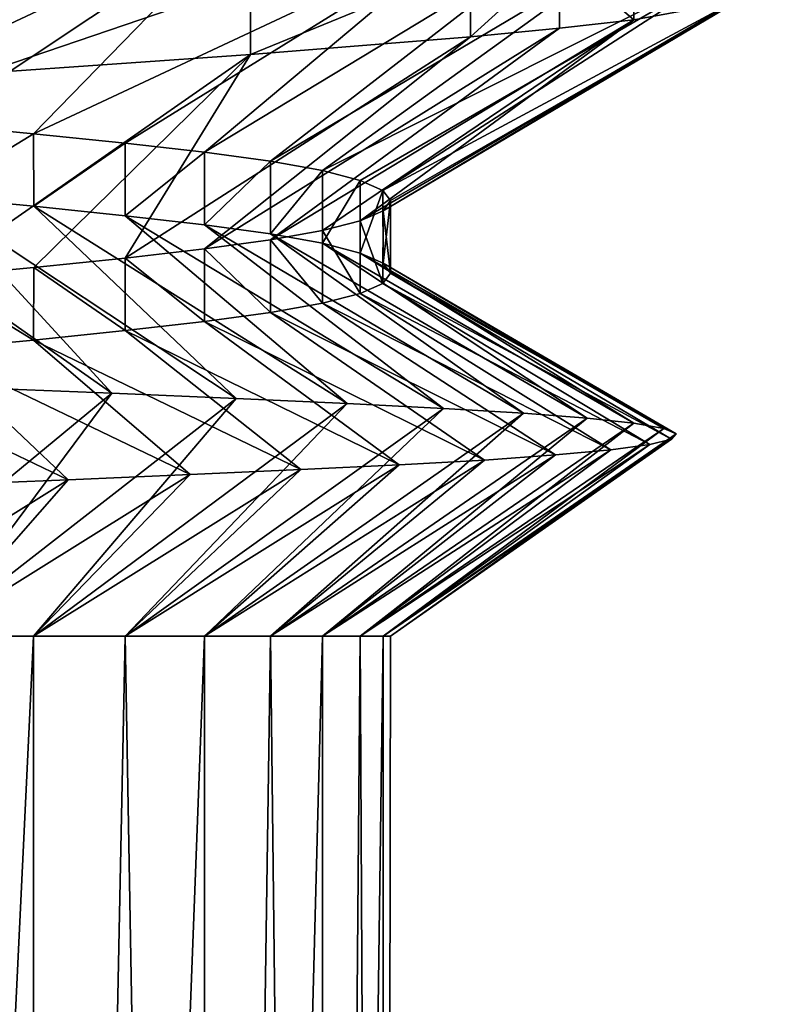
# Model space of a CAD drawing. Header units: inches. Extents: x -4.64 to 4.64, y -1.42 to 0.49.
# Tile 583 of 608: x 4.3048 to 4.345, y 0.2222 to 0.2752. Entities that reach past the tile are written whole.
import ezdxf

# ---------------------------------------------------------------- set-up
doc = ezdxf.new("R2010")
doc.units = ezdxf.units.IN
doc.header["$LTSCALE"] = 65.185185
doc.header["$MEASUREMENT"] = 0
for name, color, linetype in [('101', 7, 'CONTINUOUS'), ('102', 7, 'CONTINUOUS'), ('112', 7, 'CONTINUOUS'), ('114', 7, 'CONTINUOUS'), ('268', 7, 'CONTINUOUS'), ('269', 7, 'CONTINUOUS'), ('355', 7, 'CONTINUOUS'), ('356', 7, 'CONTINUOUS'), ('366', 7, 'CONTINUOUS'), ('368', 7, 'CONTINUOUS'), ('505', 7, 'CONTINUOUS'), ('506', 7, 'CONTINUOUS')]:
    doc.layers.add(name, color=color, linetype=linetype)

msp = doc.modelspace()

# ---------------------------------------------------------------- linework, layer by layer
at = {"layer": '101', "color": 7, "linetype": 'CONTINUOUS', "true_color": 0x969696}
for points in [[(4.302396, 0.255361, 8.547217), (4.309711, 0.255075, 8.553211), (4.293908, 0.242, 8.564563), (4.302396, 0.255361, 8.547217)], [(4.293908, 0.242, 8.564563), (4.309711, 0.255075, 8.553211), (4.299987, 0.242, 8.569486), (4.293908, 0.242, 8.564563)], [(4.309711, 0.255075, 8.553211), (4.316398, 0.254793, 8.559921), (4.299987, 0.242, 8.569486), (4.309711, 0.255075, 8.553211)], [(4.299987, 0.242, 8.569486), (4.316398, 0.254793, 8.559921), (4.305514, 0.242, 8.575013), (4.299987, 0.242, 8.569486)], [(4.316398, 0.254793, 8.559921), (4.322364, 0.254517, 8.567257), (4.305514, 0.242, 8.575013), (4.316398, 0.254793, 8.559921)], [(4.305514, 0.242, 8.575013), (4.322364, 0.254517, 8.567257), (4.310436, 0.242, 8.581092), (4.305514, 0.242, 8.575013)], [(4.322364, 0.254517, 8.567257), (4.327539, 0.254254, 8.57511), (4.310436, 0.242, 8.581092), (4.322364, 0.254517, 8.567257)], [(4.310436, 0.242, 8.581092), (4.327539, 0.254254, 8.57511), (4.314693, 0.242, 8.587647), (4.310436, 0.242, 8.581092)], [(4.327539, 0.254254, 8.57511), (4.331851, 0.253998, 8.583351), (4.314693, 0.242, 8.587647), (4.327539, 0.254254, 8.57511)], [(4.314693, 0.242, 8.587647), (4.331851, 0.253998, 8.583351), (4.318245, 0.242, 8.594617), (4.314693, 0.242, 8.587647)], [(4.331851, 0.253998, 8.583351), (4.335271, 0.253737, 8.591913), (4.318245, 0.242, 8.594617), (4.331851, 0.253998, 8.583351)], [(4.318245, 0.242, 8.594617), (4.335271, 0.253737, 8.591913), (4.321046, 0.242, 8.601915), (4.318245, 0.242, 8.594617)], [(4.335271, 0.253737, 8.591913), (4.337782, 0.253466, 8.600724), (4.321046, 0.242, 8.601915), (4.335271, 0.253737, 8.591913)], [(4.321046, 0.242, 8.601915), (4.337782, 0.253466, 8.600724), (4.32307, 0.242, 8.609469), (4.321046, 0.242, 8.601915)], [(4.337782, 0.253466, 8.600724), (4.33938, 0.253184, 8.609728), (4.32307, 0.242, 8.609469), (4.337782, 0.253466, 8.600724)], [(4.32307, 0.242, 8.609469), (4.33938, 0.253184, 8.609728), (4.324293, 0.242, 8.617191), (4.32307, 0.242, 8.609469)], [(4.33938, 0.253184, 8.609728), (4.340057, 0.252899, 8.618847), (4.324293, 0.242, 8.617191), (4.33938, 0.253184, 8.609728)], [(4.324293, 0.242, 8.617191), (4.340057, 0.252899, 8.618847), (4.324703, 0.242, 8.625), (4.324293, 0.242, 8.617191)], [(4.340057, 0.252899, 8.618847), (4.339806, 0.25261, 8.627981), (4.324703, 0.242, 8.625), (4.340057, 0.252899, 8.618847)], [(4.33863, 0.25232, 8.637019), (4.336546, 0.252035, 8.645899), (4.32307, 0.242, 8.640531), (4.33863, 0.25232, 8.637019)], [(4.324293, 0.242, 8.632809), (4.33863, 0.25232, 8.637019), (4.32307, 0.242, 8.640531), (4.324293, 0.242, 8.632809)], [(4.339806, 0.25261, 8.627981), (4.33863, 0.25232, 8.637019), (4.324293, 0.242, 8.632809), (4.339806, 0.25261, 8.627981)], [(4.324703, 0.242, 8.625), (4.339806, 0.25261, 8.627981), (4.324293, 0.242, 8.632809), (4.324703, 0.242, 8.625)], [(4.333564, 0.251753, 8.654539), (4.329744, 0.251483, 8.662792), (4.318245, 0.242, 8.655383), (4.333564, 0.251753, 8.654539)], [(4.321046, 0.242, 8.648085), (4.333564, 0.251753, 8.654539), (4.318245, 0.242, 8.655383), (4.321046, 0.242, 8.648085)], [(4.336546, 0.252035, 8.645899), (4.333564, 0.251753, 8.654539), (4.321046, 0.242, 8.648085), (4.336546, 0.252035, 8.645899)], [(4.32307, 0.242, 8.640531), (4.336546, 0.252035, 8.645899), (4.321046, 0.242, 8.648085), (4.32307, 0.242, 8.640531)], [(4.325159, 0.251224, 8.670535), (4.319875, 0.250965, 8.677676), (4.310436, 0.242, 8.668908), (4.325159, 0.251224, 8.670535)], [(4.314693, 0.242, 8.662353), (4.325159, 0.251224, 8.670535), (4.310436, 0.242, 8.668908), (4.314693, 0.242, 8.662353)], [(4.329744, 0.251483, 8.662792), (4.325159, 0.251224, 8.670535), (4.314693, 0.242, 8.662353), (4.329744, 0.251483, 8.662792)], [(4.318245, 0.242, 8.655383), (4.329744, 0.251483, 8.662792), (4.314693, 0.242, 8.662353), (4.318245, 0.242, 8.655383)], [(4.313932, 0.250695, 8.684183), (4.307367, 0.250414, 8.690032), (4.299987, 0.242, 8.680514), (4.313932, 0.250695, 8.684183)], [(4.305514, 0.242, 8.674987), (4.313932, 0.250695, 8.684183), (4.299987, 0.242, 8.680514), (4.305514, 0.242, 8.674987)], [(4.319875, 0.250965, 8.677676), (4.313932, 0.250695, 8.684183), (4.305514, 0.242, 8.674987), (4.319875, 0.250965, 8.677676)], [(4.310436, 0.242, 8.668908), (4.319875, 0.250965, 8.677676), (4.305514, 0.242, 8.674987), (4.310436, 0.242, 8.668908)], [(4.307367, 0.250414, 8.690032), (4.30022, 0.250127, 8.695194), (4.293908, 0.242, 8.685437), (4.307367, 0.250414, 8.690032)], [(4.299987, 0.242, 8.680514), (4.307367, 0.250414, 8.690032), (4.293908, 0.242, 8.685437), (4.299987, 0.242, 8.680514)]]:
    msp.add_3dface(points, dxfattribs=at)
at = {"layer": '102', "color": 7, "linetype": 'CONTINUOUS', "true_color": 0x969696}
for points in [[(4.328989, 0.278156, 8.67778), (4.32899, 0.274249, 8.677779), (4.333783, 0.278609, 8.669783), (4.328989, 0.278156, 8.67778)], [(4.32899, 0.274249, 8.677779), (4.333783, 0.274703, 8.669782), (4.333783, 0.278609, 8.669783), (4.32899, 0.274249, 8.677779)], [(4.333783, 0.278609, 8.669783), (4.337766, 0.275163, 8.66136), (4.337766, 0.279069, 8.66136), (4.333783, 0.278609, 8.669783)], [(4.333783, 0.274703, 8.669782), (4.337766, 0.275163, 8.66136), (4.333783, 0.278609, 8.669783), (4.333783, 0.274703, 8.669782)], [(4.337766, 0.275163, 8.66136), (4.343174, 0.276142, 8.643537), (4.337766, 0.279069, 8.66136), (4.337766, 0.275163, 8.66136)], [(4.317177, 0.277202, 8.692173), (4.317178, 0.273296, 8.692173), (4.328989, 0.278156, 8.67778), (4.317177, 0.277202, 8.692173)], [(4.317178, 0.273296, 8.692173), (4.32899, 0.274249, 8.677779), (4.328989, 0.278156, 8.67778), (4.317178, 0.273296, 8.692173)], [(4.30278, 0.276193, 8.703989), (4.302781, 0.27229, 8.703988), (4.317177, 0.277202, 8.692173), (4.30278, 0.276193, 8.703989)], [(4.302781, 0.27229, 8.703988), (4.317178, 0.273296, 8.692173), (4.317177, 0.277202, 8.692173), (4.302781, 0.27229, 8.703988)]]:
    msp.add_3dface(points, dxfattribs=at)
at = {"layer": '112', "color": 7, "linetype": 'CONTINUOUS', "true_color": 0x969696}
for points in [[(4.309711, 0.255075, 8.553211), (4.302396, 0.255361, 8.547217), (4.293913, 0.266194, 8.564567), (4.309711, 0.255075, 8.553211)], [(4.299992, 0.265655, 8.569491), (4.309711, 0.255075, 8.553211), (4.293913, 0.266194, 8.564567), (4.299992, 0.265655, 8.569491)], [(4.316398, 0.254793, 8.559921), (4.309711, 0.255075, 8.553211), (4.299992, 0.265655, 8.569491), (4.316398, 0.254793, 8.559921)], [(4.30552, 0.265129, 8.57502), (4.316398, 0.254793, 8.559921), (4.299992, 0.265655, 8.569491), (4.30552, 0.265129, 8.57502)], [(4.322364, 0.254517, 8.567257), (4.316398, 0.254793, 8.559921), (4.30552, 0.265129, 8.57502), (4.322364, 0.254517, 8.567257)], [(4.310442, 0.264622, 8.5811), (4.322364, 0.254517, 8.567257), (4.30552, 0.265129, 8.57502), (4.310442, 0.264622, 8.5811)], [(4.327539, 0.254254, 8.57511), (4.322364, 0.254517, 8.567257), (4.310442, 0.264622, 8.5811), (4.327539, 0.254254, 8.57511)], [(4.314697, 0.264135, 8.587653), (4.327539, 0.254254, 8.57511), (4.310442, 0.264622, 8.5811), (4.314697, 0.264135, 8.587653)], [(4.331851, 0.253998, 8.583351), (4.327539, 0.254254, 8.57511), (4.314697, 0.264135, 8.587653), (4.331851, 0.253998, 8.583351)], [(4.318247, 0.263649, 8.594622), (4.331851, 0.253998, 8.583351), (4.314697, 0.264135, 8.587653), (4.318247, 0.263649, 8.594622)], [(4.335271, 0.253737, 8.591913), (4.331851, 0.253998, 8.583351), (4.318247, 0.263649, 8.594622), (4.335271, 0.253737, 8.591913)], [(4.321048, 0.263141, 8.601919), (4.335271, 0.253737, 8.591913), (4.318247, 0.263649, 8.594622), (4.321048, 0.263141, 8.601919)], [(4.337782, 0.253466, 8.600724), (4.335271, 0.253737, 8.591913), (4.321048, 0.263141, 8.601919), (4.337782, 0.253466, 8.600724)], [(4.323071, 0.262612, 8.609473), (4.337782, 0.253466, 8.600724), (4.321048, 0.263141, 8.601919), (4.323071, 0.262612, 8.609473)], [(4.33938, 0.253184, 8.609728), (4.337782, 0.253466, 8.600724), (4.323071, 0.262612, 8.609473), (4.33938, 0.253184, 8.609728)], [(4.324294, 0.262073, 8.617195), (4.33938, 0.253184, 8.609728), (4.323071, 0.262612, 8.609473), (4.324294, 0.262073, 8.617195)], [(4.340057, 0.252899, 8.618847), (4.33938, 0.253184, 8.609728), (4.324294, 0.262073, 8.617195), (4.340057, 0.252899, 8.618847)], [(4.324703, 0.261531, 8.625006), (4.340057, 0.252899, 8.618847), (4.324294, 0.262073, 8.617195), (4.324703, 0.261531, 8.625006)], [(4.324292, 0.260985, 8.632816), (4.339806, 0.25261, 8.627981), (4.324703, 0.261531, 8.625006), (4.324292, 0.260985, 8.632816)], [(4.339806, 0.25261, 8.627981), (4.340057, 0.252899, 8.618847), (4.324703, 0.261531, 8.625006), (4.339806, 0.25261, 8.627981)], [(4.323069, 0.260447, 8.640538), (4.33863, 0.25232, 8.637019), (4.324292, 0.260985, 8.632816), (4.323069, 0.260447, 8.640538)], [(4.33863, 0.25232, 8.637019), (4.339806, 0.25261, 8.627981), (4.324292, 0.260985, 8.632816), (4.33863, 0.25232, 8.637019)], [(4.321044, 0.259921, 8.64809), (4.336546, 0.252035, 8.645899), (4.323069, 0.260447, 8.640538), (4.321044, 0.259921, 8.64809)], [(4.336546, 0.252035, 8.645899), (4.33863, 0.25232, 8.637019), (4.323069, 0.260447, 8.640538), (4.336546, 0.252035, 8.645899)], [(4.318243, 0.259414, 8.655387), (4.333564, 0.251753, 8.654539), (4.321044, 0.259921, 8.64809), (4.318243, 0.259414, 8.655387)], [(4.333564, 0.251753, 8.654539), (4.336546, 0.252035, 8.645899), (4.321044, 0.259921, 8.64809), (4.333564, 0.251753, 8.654539)], [(4.314693, 0.258927, 8.662354), (4.329744, 0.251483, 8.662792), (4.318243, 0.259414, 8.655387), (4.314693, 0.258927, 8.662354)], [(4.329744, 0.251483, 8.662792), (4.333564, 0.251753, 8.654539), (4.318243, 0.259414, 8.655387), (4.329744, 0.251483, 8.662792)], [(4.310438, 0.258441, 8.668906), (4.325159, 0.251224, 8.670535), (4.314693, 0.258927, 8.662354), (4.310438, 0.258441, 8.668906)], [(4.325159, 0.251224, 8.670535), (4.329744, 0.251483, 8.662792), (4.314693, 0.258927, 8.662354), (4.325159, 0.251224, 8.670535)], [(4.299989, 0.257405, 8.680512), (4.313932, 0.250695, 8.684183), (4.305517, 0.257933, 8.674984), (4.299989, 0.257405, 8.680512)], [(4.305517, 0.257933, 8.674984), (4.319875, 0.250965, 8.677676), (4.310438, 0.258441, 8.668906), (4.305517, 0.257933, 8.674984)], [(4.313932, 0.250695, 8.684183), (4.319875, 0.250965, 8.677676), (4.305517, 0.257933, 8.674984), (4.313932, 0.250695, 8.684183)], [(4.319875, 0.250965, 8.677676), (4.325159, 0.251224, 8.670535), (4.310438, 0.258441, 8.668906), (4.319875, 0.250965, 8.677676)], [(4.29391, 0.256865, 8.685435), (4.307367, 0.250414, 8.690032), (4.299989, 0.257405, 8.680512), (4.29391, 0.256865, 8.685435)], [(4.307367, 0.250414, 8.690032), (4.313932, 0.250695, 8.684183), (4.299989, 0.257405, 8.680512), (4.307367, 0.250414, 8.690032)], [(4.30022, 0.250127, 8.695194), (4.307367, 0.250414, 8.690032), (4.29391, 0.256865, 8.685435), (4.30022, 0.250127, 8.695194)]]:
    msp.add_3dface(points, dxfattribs=at)
at = {"layer": '114', "color": 7, "linetype": 'CONTINUOUS', "true_color": 0x969696}
for points in [[(4.30278, 0.282025, 8.546011), (4.317177, 0.281017, 8.557827), (4.29391, 0.270103, 8.564565), (4.30278, 0.282025, 8.546011)], [(4.29391, 0.270103, 8.564565), (4.317177, 0.281017, 8.557827), (4.299989, 0.269564, 8.569488), (4.29391, 0.270103, 8.564565)], [(4.299989, 0.269564, 8.569488), (4.317177, 0.281017, 8.557827), (4.305517, 0.269036, 8.575016), (4.299989, 0.269564, 8.569488)], [(4.317177, 0.281017, 8.557827), (4.328989, 0.280062, 8.57222), (4.305517, 0.269036, 8.575016), (4.317177, 0.281017, 8.557827)], [(4.305517, 0.269036, 8.575016), (4.328989, 0.280062, 8.57222), (4.310438, 0.268528, 8.581094), (4.305517, 0.269036, 8.575016)], [(4.310438, 0.268528, 8.581094), (4.328989, 0.280062, 8.57222), (4.314693, 0.268042, 8.587646), (4.310438, 0.268528, 8.581094)], [(4.328989, 0.280062, 8.57222), (4.333783, 0.279609, 8.580217), (4.314693, 0.268042, 8.587646), (4.328989, 0.280062, 8.57222)], [(4.314693, 0.268042, 8.587646), (4.333783, 0.279609, 8.580217), (4.318243, 0.267555, 8.594613), (4.314693, 0.268042, 8.587646)], [(4.333783, 0.279609, 8.580217), (4.337766, 0.27915, 8.58864), (4.318243, 0.267555, 8.594613), (4.333783, 0.279609, 8.580217)], [(4.318243, 0.267555, 8.594613), (4.337766, 0.27915, 8.58864), (4.321044, 0.267048, 8.60191), (4.318243, 0.267555, 8.594613)], [(4.337766, 0.27915, 8.58864), (4.343174, 0.278173, 8.606465), (4.321044, 0.267048, 8.60191), (4.337766, 0.27915, 8.58864)], [(4.321044, 0.267048, 8.60191), (4.343174, 0.278173, 8.606465), (4.323069, 0.266521, 8.609462), (4.321044, 0.267048, 8.60191)], [(4.323069, 0.266521, 8.609462), (4.343174, 0.278173, 8.606465), (4.324292, 0.265984, 8.617184), (4.323069, 0.266521, 8.609462)], [(4.343174, 0.278173, 8.606465), (4.345, 0.277156, 8.625001), (4.324292, 0.265984, 8.617184), (4.343174, 0.278173, 8.606465)], [(4.324292, 0.265984, 8.617184), (4.345, 0.277156, 8.625001), (4.324703, 0.265438, 8.624994), (4.324292, 0.265984, 8.617184)], [(4.345, 0.277156, 8.625001), (4.343174, 0.276142, 8.643537), (4.324294, 0.264895, 8.632805), (4.345, 0.277156, 8.625001)], [(4.324703, 0.265438, 8.624994), (4.345, 0.277156, 8.625001), (4.324294, 0.264895, 8.632805), (4.324703, 0.265438, 8.624994)], [(4.343174, 0.276142, 8.643537), (4.337766, 0.275163, 8.66136), (4.323071, 0.264356, 8.640527), (4.343174, 0.276142, 8.643537)], [(4.324294, 0.264895, 8.632805), (4.343174, 0.276142, 8.643537), (4.323071, 0.264356, 8.640527), (4.324294, 0.264895, 8.632805)], [(4.337766, 0.275163, 8.66136), (4.333783, 0.274703, 8.669782), (4.318247, 0.26332, 8.655378), (4.337766, 0.275163, 8.66136)], [(4.321048, 0.263828, 8.648081), (4.337766, 0.275163, 8.66136), (4.318247, 0.26332, 8.655378), (4.321048, 0.263828, 8.648081)], [(4.323071, 0.264356, 8.640527), (4.337766, 0.275163, 8.66136), (4.321048, 0.263828, 8.648081), (4.323071, 0.264356, 8.640527)], [(4.333783, 0.274703, 8.669782), (4.32899, 0.274249, 8.677779), (4.314697, 0.262834, 8.662347), (4.333783, 0.274703, 8.669782)], [(4.318247, 0.26332, 8.655378), (4.333783, 0.274703, 8.669782), (4.314697, 0.262834, 8.662347), (4.318247, 0.26332, 8.655378)], [(4.32899, 0.274249, 8.677779), (4.317178, 0.273296, 8.692173), (4.310442, 0.262347, 8.6689), (4.32899, 0.274249, 8.677779)], [(4.314697, 0.262834, 8.662347), (4.32899, 0.274249, 8.677779), (4.310442, 0.262347, 8.6689), (4.314697, 0.262834, 8.662347)], [(4.317178, 0.273296, 8.692173), (4.302781, 0.27229, 8.703988), (4.299992, 0.261313, 8.680509), (4.317178, 0.273296, 8.692173)], [(4.30552, 0.26184, 8.67498), (4.317178, 0.273296, 8.692173), (4.299992, 0.261313, 8.680509), (4.30552, 0.26184, 8.67498)], [(4.310442, 0.262347, 8.6689), (4.317178, 0.273296, 8.692173), (4.30552, 0.26184, 8.67498), (4.310442, 0.262347, 8.6689)]]:
    msp.add_3dface(points, dxfattribs=at)
at = {"layer": '268', "color": 7, "linetype": 'CONTINUOUS', "true_color": 0x969696}
for points in [[(4.299992, 0.265655, 8.569491), (4.299989, 0.269564, 8.569488), (4.305517, 0.269036, 8.575016), (4.299992, 0.265655, 8.569491)], [(4.30552, 0.265129, 8.57502), (4.299992, 0.265655, 8.569491), (4.305517, 0.269036, 8.575016), (4.30552, 0.265129, 8.57502)], [(4.30552, 0.265129, 8.57502), (4.305517, 0.269036, 8.575016), (4.310438, 0.268528, 8.581094), (4.30552, 0.265129, 8.57502)], [(4.310442, 0.264622, 8.5811), (4.30552, 0.265129, 8.57502), (4.310438, 0.268528, 8.581094), (4.310442, 0.264622, 8.5811)], [(4.310442, 0.264622, 8.5811), (4.310438, 0.268528, 8.581094), (4.314693, 0.268042, 8.587646), (4.310442, 0.264622, 8.5811)], [(4.314697, 0.264135, 8.587653), (4.310442, 0.264622, 8.5811), (4.314693, 0.268042, 8.587646), (4.314697, 0.264135, 8.587653)], [(4.314697, 0.264135, 8.587653), (4.314693, 0.268042, 8.587646), (4.318243, 0.267555, 8.594613), (4.314697, 0.264135, 8.587653)], [(4.318247, 0.263649, 8.594622), (4.314697, 0.264135, 8.587653), (4.318243, 0.267555, 8.594613), (4.318247, 0.263649, 8.594622)], [(4.318247, 0.263649, 8.594622), (4.318243, 0.267555, 8.594613), (4.321044, 0.267048, 8.60191), (4.318247, 0.263649, 8.594622)], [(4.321048, 0.263141, 8.601919), (4.318247, 0.263649, 8.594622), (4.321044, 0.267048, 8.60191), (4.321048, 0.263141, 8.601919)], [(4.321048, 0.263141, 8.601919), (4.321044, 0.267048, 8.60191), (4.323069, 0.266521, 8.609462), (4.321048, 0.263141, 8.601919)], [(4.323071, 0.262612, 8.609473), (4.321048, 0.263141, 8.601919), (4.323069, 0.266521, 8.609462), (4.323071, 0.262612, 8.609473)], [(4.323071, 0.262612, 8.609473), (4.323069, 0.266521, 8.609462), (4.324292, 0.265984, 8.617184), (4.323071, 0.262612, 8.609473)], [(4.324294, 0.262073, 8.617195), (4.323071, 0.262612, 8.609473), (4.324292, 0.265984, 8.617184), (4.324294, 0.262073, 8.617195)], [(4.324294, 0.262073, 8.617195), (4.324292, 0.265984, 8.617184), (4.324703, 0.265438, 8.624994), (4.324294, 0.262073, 8.617195)], [(4.324703, 0.261531, 8.625006), (4.324294, 0.262073, 8.617195), (4.324703, 0.265438, 8.624994), (4.324703, 0.261531, 8.625006)], [(4.324703, 0.261531, 8.625006), (4.324703, 0.265438, 8.624994), (4.324294, 0.264895, 8.632805), (4.324703, 0.261531, 8.625006)], [(4.324292, 0.260985, 8.632816), (4.324294, 0.264895, 8.632805), (4.323071, 0.264356, 8.640527), (4.324292, 0.260985, 8.632816)], [(4.324292, 0.260985, 8.632816), (4.324703, 0.261531, 8.625006), (4.324294, 0.264895, 8.632805), (4.324292, 0.260985, 8.632816)], [(4.323069, 0.260447, 8.640538), (4.323071, 0.264356, 8.640527), (4.321048, 0.263828, 8.648081), (4.323069, 0.260447, 8.640538)], [(4.323069, 0.260447, 8.640538), (4.324292, 0.260985, 8.632816), (4.323071, 0.264356, 8.640527), (4.323069, 0.260447, 8.640538)], [(4.321044, 0.259921, 8.64809), (4.321048, 0.263828, 8.648081), (4.318247, 0.26332, 8.655378), (4.321044, 0.259921, 8.64809)], [(4.321044, 0.259921, 8.64809), (4.323069, 0.260447, 8.640538), (4.321048, 0.263828, 8.648081), (4.321044, 0.259921, 8.64809)], [(4.318243, 0.259414, 8.655387), (4.318247, 0.26332, 8.655378), (4.314697, 0.262834, 8.662347), (4.318243, 0.259414, 8.655387)], [(4.318243, 0.259414, 8.655387), (4.321044, 0.259921, 8.64809), (4.318247, 0.26332, 8.655378), (4.318243, 0.259414, 8.655387)], [(4.314693, 0.258927, 8.662354), (4.314697, 0.262834, 8.662347), (4.310442, 0.262347, 8.6689), (4.314693, 0.258927, 8.662354)], [(4.314693, 0.258927, 8.662354), (4.318243, 0.259414, 8.655387), (4.314697, 0.262834, 8.662347), (4.314693, 0.258927, 8.662354)], [(4.310438, 0.258441, 8.668906), (4.310442, 0.262347, 8.6689), (4.30552, 0.26184, 8.67498), (4.310438, 0.258441, 8.668906)], [(4.310438, 0.258441, 8.668906), (4.314693, 0.258927, 8.662354), (4.310442, 0.262347, 8.6689), (4.310438, 0.258441, 8.668906)], [(4.305517, 0.257933, 8.674984), (4.30552, 0.26184, 8.67498), (4.299992, 0.261313, 8.680509), (4.305517, 0.257933, 8.674984)], [(4.305517, 0.257933, 8.674984), (4.310438, 0.258441, 8.668906), (4.30552, 0.26184, 8.67498), (4.305517, 0.257933, 8.674984)], [(4.299989, 0.257405, 8.680512), (4.305517, 0.257933, 8.674984), (4.299992, 0.261313, 8.680509), (4.299989, 0.257405, 8.680512)]]:
    msp.add_3dface(points, dxfattribs=at)
at = {"layer": '269', "color": 7, "linetype": 'CONTINUOUS', "true_color": 0x969696}
for points in [[(4.29391, 0, 8.685435), (4.305515, 0, 8.674986), (4.299987, 0.242, 8.680514), (4.29391, 0, 8.685435)], [(4.305515, 0, 8.575014), (4.29391, 0, 8.564565), (4.305514, 0.242, 8.575013), (4.305515, 0, 8.575014)], [(4.29391, 0, 8.564565), (4.299987, 0.242, 8.569486), (4.305514, 0.242, 8.575013), (4.29391, 0, 8.564565)], [(4.305515, 0, 8.674986), (4.305514, 0.242, 8.674987), (4.299987, 0.242, 8.680514), (4.305515, 0, 8.674986)], [(4.305515, 0, 8.674986), (4.310436, 0.242, 8.668908), (4.305514, 0.242, 8.674987), (4.305515, 0, 8.674986)], [(4.305515, 0, 8.575014), (4.305514, 0.242, 8.575013), (4.310436, 0.242, 8.581092), (4.305515, 0, 8.575014)], [(4.305515, 0, 8.674986), (4.314694, 0, 8.662351), (4.310436, 0.242, 8.668908), (4.305515, 0, 8.674986)], [(4.314694, 0, 8.587649), (4.305515, 0, 8.575014), (4.314693, 0.242, 8.587647), (4.314694, 0, 8.587649)], [(4.305515, 0, 8.575014), (4.310436, 0.242, 8.581092), (4.314693, 0.242, 8.587647), (4.305515, 0, 8.575014)], [(4.314694, 0, 8.662351), (4.314693, 0.242, 8.662353), (4.310436, 0.242, 8.668908), (4.314694, 0, 8.662351)], [(4.314694, 0, 8.662351), (4.318245, 0.242, 8.655383), (4.314693, 0.242, 8.662353), (4.314694, 0, 8.662351)], [(4.314694, 0, 8.587649), (4.314693, 0.242, 8.587647), (4.318245, 0.242, 8.594617), (4.314694, 0, 8.587649)], [(4.314694, 0, 8.662351), (4.321046, 0, 8.648084), (4.318245, 0.242, 8.655383), (4.314694, 0, 8.662351)], [(4.321046, 0, 8.601916), (4.314694, 0, 8.587649), (4.321046, 0.242, 8.601915), (4.321046, 0, 8.601916)], [(4.314694, 0, 8.587649), (4.318245, 0.242, 8.594617), (4.321046, 0.242, 8.601915), (4.314694, 0, 8.587649)], [(4.321046, 0, 8.648084), (4.321046, 0.242, 8.648085), (4.318245, 0.242, 8.655383), (4.321046, 0, 8.648084)], [(4.321046, 0, 8.648084), (4.324293, 0, 8.632809), (4.32307, 0.242, 8.640531), (4.321046, 0, 8.648084)], [(4.321046, 0, 8.648084), (4.32307, 0.242, 8.640531), (4.321046, 0.242, 8.648085), (4.321046, 0, 8.648084)], [(4.324293, 0, 8.617191), (4.321046, 0, 8.601916), (4.324293, 0.242, 8.617191), (4.324293, 0, 8.617191)], [(4.321046, 0, 8.601916), (4.321046, 0.242, 8.601915), (4.32307, 0.242, 8.609469), (4.321046, 0, 8.601916)], [(4.321046, 0, 8.601916), (4.32307, 0.242, 8.609469), (4.324293, 0.242, 8.617191), (4.321046, 0, 8.601916)], [(4.324293, 0, 8.632809), (4.324293, 0.242, 8.632809), (4.32307, 0.242, 8.640531), (4.324293, 0, 8.632809)], [(4.324293, 0, 8.632809), (4.324293, 0, 8.617191), (4.324703, 0.242, 8.625), (4.324293, 0, 8.632809)], [(4.324293, 0, 8.632809), (4.324703, 0.242, 8.625), (4.324293, 0.242, 8.632809), (4.324293, 0, 8.632809)], [(4.324293, 0, 8.617191), (4.324293, 0.242, 8.617191), (4.324703, 0.242, 8.625), (4.324293, 0, 8.617191)]]:
    msp.add_3dface(points, dxfattribs=at)
at = {"layer": '355', "color": 7, "linetype": 'CONTINUOUS', "true_color": 0x969696}
for points in [[(4.302396, 0.255361, -8.702783), (4.309711, 0.255075, -8.696789), (4.293908, 0.242, -8.685437), (4.302396, 0.255361, -8.702783)], [(4.293908, 0.242, -8.685437), (4.309711, 0.255075, -8.696789), (4.299987, 0.242, -8.680514), (4.293908, 0.242, -8.685437)], [(4.309711, 0.255075, -8.696789), (4.316398, 0.254793, -8.690079), (4.299987, 0.242, -8.680514), (4.309711, 0.255075, -8.696789)], [(4.299987, 0.242, -8.680514), (4.316398, 0.254793, -8.690079), (4.305514, 0.242, -8.674987), (4.299987, 0.242, -8.680514)], [(4.316398, 0.254793, -8.690079), (4.322364, 0.254517, -8.682743), (4.305514, 0.242, -8.674987), (4.316398, 0.254793, -8.690079)], [(4.305514, 0.242, -8.674987), (4.322364, 0.254517, -8.682743), (4.310436, 0.242, -8.668908), (4.305514, 0.242, -8.674987)], [(4.322364, 0.254517, -8.682743), (4.327539, 0.254254, -8.67489), (4.310436, 0.242, -8.668908), (4.322364, 0.254517, -8.682743)], [(4.310436, 0.242, -8.668908), (4.327539, 0.254254, -8.67489), (4.314693, 0.242, -8.662353), (4.310436, 0.242, -8.668908)], [(4.327539, 0.254254, -8.67489), (4.331851, 0.253998, -8.666649), (4.314693, 0.242, -8.662353), (4.327539, 0.254254, -8.67489)], [(4.314693, 0.242, -8.662353), (4.331851, 0.253998, -8.666649), (4.318245, 0.242, -8.655383), (4.314693, 0.242, -8.662353)], [(4.331851, 0.253998, -8.666649), (4.335271, 0.253737, -8.658087), (4.318245, 0.242, -8.655383), (4.331851, 0.253998, -8.666649)], [(4.318245, 0.242, -8.655383), (4.335271, 0.253737, -8.658087), (4.321046, 0.242, -8.648085), (4.318245, 0.242, -8.655383)], [(4.335271, 0.253737, -8.658087), (4.337782, 0.253466, -8.649276), (4.321046, 0.242, -8.648085), (4.335271, 0.253737, -8.658087)], [(4.321046, 0.242, -8.648085), (4.337782, 0.253466, -8.649276), (4.32307, 0.242, -8.640531), (4.321046, 0.242, -8.648085)], [(4.337782, 0.253466, -8.649276), (4.33938, 0.253184, -8.640272), (4.32307, 0.242, -8.640531), (4.337782, 0.253466, -8.649276)], [(4.32307, 0.242, -8.640531), (4.33938, 0.253184, -8.640272), (4.324293, 0.242, -8.632809), (4.32307, 0.242, -8.640531)], [(4.33938, 0.253184, -8.640272), (4.340057, 0.252899, -8.631153), (4.324293, 0.242, -8.632809), (4.33938, 0.253184, -8.640272)], [(4.324293, 0.242, -8.632809), (4.340057, 0.252899, -8.631153), (4.324703, 0.242, -8.625), (4.324293, 0.242, -8.632809)], [(4.340057, 0.252899, -8.631153), (4.339806, 0.25261, -8.622019), (4.324703, 0.242, -8.625), (4.340057, 0.252899, -8.631153)], [(4.33863, 0.25232, -8.612981), (4.336546, 0.252035, -8.604101), (4.32307, 0.242, -8.609469), (4.33863, 0.25232, -8.612981)], [(4.324293, 0.242, -8.617191), (4.33863, 0.25232, -8.612981), (4.32307, 0.242, -8.609469), (4.324293, 0.242, -8.617191)], [(4.339806, 0.25261, -8.622019), (4.33863, 0.25232, -8.612981), (4.324293, 0.242, -8.617191), (4.339806, 0.25261, -8.622019)], [(4.324703, 0.242, -8.625), (4.339806, 0.25261, -8.622019), (4.324293, 0.242, -8.617191), (4.324703, 0.242, -8.625)], [(4.333564, 0.251753, -8.595461), (4.329744, 0.251483, -8.587208), (4.318245, 0.242, -8.594617), (4.333564, 0.251753, -8.595461)], [(4.321046, 0.242, -8.601915), (4.333564, 0.251753, -8.595461), (4.318245, 0.242, -8.594617), (4.321046, 0.242, -8.601915)], [(4.336546, 0.252035, -8.604101), (4.333564, 0.251753, -8.595461), (4.321046, 0.242, -8.601915), (4.336546, 0.252035, -8.604101)], [(4.32307, 0.242, -8.609469), (4.336546, 0.252035, -8.604101), (4.321046, 0.242, -8.601915), (4.32307, 0.242, -8.609469)], [(4.325159, 0.251224, -8.579465), (4.319875, 0.250965, -8.572324), (4.310436, 0.242, -8.581092), (4.325159, 0.251224, -8.579465)], [(4.314693, 0.242, -8.587647), (4.325159, 0.251224, -8.579465), (4.310436, 0.242, -8.581092), (4.314693, 0.242, -8.587647)], [(4.329744, 0.251483, -8.587208), (4.325159, 0.251224, -8.579465), (4.314693, 0.242, -8.587647), (4.329744, 0.251483, -8.587208)], [(4.318245, 0.242, -8.594617), (4.329744, 0.251483, -8.587208), (4.314693, 0.242, -8.587647), (4.318245, 0.242, -8.594617)], [(4.313932, 0.250695, -8.565817), (4.307367, 0.250414, -8.559968), (4.299987, 0.242, -8.569486), (4.313932, 0.250695, -8.565817)], [(4.305514, 0.242, -8.575013), (4.313932, 0.250695, -8.565817), (4.299987, 0.242, -8.569486), (4.305514, 0.242, -8.575013)], [(4.319875, 0.250965, -8.572324), (4.313932, 0.250695, -8.565817), (4.305514, 0.242, -8.575013), (4.319875, 0.250965, -8.572324)], [(4.310436, 0.242, -8.581092), (4.319875, 0.250965, -8.572324), (4.305514, 0.242, -8.575013), (4.310436, 0.242, -8.581092)], [(4.307367, 0.250414, -8.559968), (4.30022, 0.250127, -8.554806), (4.293908, 0.242, -8.564563), (4.307367, 0.250414, -8.559968)], [(4.299987, 0.242, -8.569486), (4.307367, 0.250414, -8.559968), (4.293908, 0.242, -8.564563), (4.299987, 0.242, -8.569486)]]:
    msp.add_3dface(points, dxfattribs=at)
at = {"layer": '356', "color": 7, "linetype": 'CONTINUOUS', "true_color": 0x969696}
for points in [[(4.328989, 0.278156, -8.57222), (4.32899, 0.274249, -8.572221), (4.333783, 0.278609, -8.580217), (4.328989, 0.278156, -8.57222)], [(4.32899, 0.274249, -8.572221), (4.333783, 0.274703, -8.580218), (4.333783, 0.278609, -8.580217), (4.32899, 0.274249, -8.572221)], [(4.333783, 0.278609, -8.580217), (4.337766, 0.275163, -8.58864), (4.337766, 0.279069, -8.58864), (4.333783, 0.278609, -8.580217)], [(4.333783, 0.274703, -8.580218), (4.337766, 0.275163, -8.58864), (4.333783, 0.278609, -8.580217), (4.333783, 0.274703, -8.580218)], [(4.337766, 0.275163, -8.58864), (4.343174, 0.276142, -8.606463), (4.337766, 0.279069, -8.58864), (4.337766, 0.275163, -8.58864)], [(4.317177, 0.277202, -8.557827), (4.317178, 0.273296, -8.557827), (4.328989, 0.278156, -8.57222), (4.317177, 0.277202, -8.557827)], [(4.317178, 0.273296, -8.557827), (4.32899, 0.274249, -8.572221), (4.328989, 0.278156, -8.57222), (4.317178, 0.273296, -8.557827)], [(4.30278, 0.276193, -8.546011), (4.302781, 0.27229, -8.546012), (4.317177, 0.277202, -8.557827), (4.30278, 0.276193, -8.546011)], [(4.302781, 0.27229, -8.546012), (4.317178, 0.273296, -8.557827), (4.317177, 0.277202, -8.557827), (4.302781, 0.27229, -8.546012)]]:
    msp.add_3dface(points, dxfattribs=at)
at = {"layer": '366', "color": 7, "linetype": 'CONTINUOUS', "true_color": 0x969696}
for points in [[(4.309711, 0.255075, -8.696789), (4.302396, 0.255361, -8.702783), (4.293913, 0.266194, -8.685433), (4.309711, 0.255075, -8.696789)], [(4.299992, 0.265655, -8.680509), (4.309711, 0.255075, -8.696789), (4.293913, 0.266194, -8.685433), (4.299992, 0.265655, -8.680509)], [(4.316398, 0.254793, -8.690079), (4.309711, 0.255075, -8.696789), (4.299992, 0.265655, -8.680509), (4.316398, 0.254793, -8.690079)], [(4.30552, 0.265129, -8.67498), (4.316398, 0.254793, -8.690079), (4.299992, 0.265655, -8.680509), (4.30552, 0.265129, -8.67498)], [(4.322364, 0.254517, -8.682743), (4.316398, 0.254793, -8.690079), (4.30552, 0.265129, -8.67498), (4.322364, 0.254517, -8.682743)], [(4.310442, 0.264622, -8.6689), (4.322364, 0.254517, -8.682743), (4.30552, 0.265129, -8.67498), (4.310442, 0.264622, -8.6689)], [(4.327539, 0.254254, -8.67489), (4.322364, 0.254517, -8.682743), (4.310442, 0.264622, -8.6689), (4.327539, 0.254254, -8.67489)], [(4.314697, 0.264135, -8.662347), (4.327539, 0.254254, -8.67489), (4.310442, 0.264622, -8.6689), (4.314697, 0.264135, -8.662347)], [(4.331851, 0.253998, -8.666649), (4.327539, 0.254254, -8.67489), (4.314697, 0.264135, -8.662347), (4.331851, 0.253998, -8.666649)], [(4.318247, 0.263649, -8.655378), (4.331851, 0.253998, -8.666649), (4.314697, 0.264135, -8.662347), (4.318247, 0.263649, -8.655378)], [(4.335271, 0.253737, -8.658087), (4.331851, 0.253998, -8.666649), (4.318247, 0.263649, -8.655378), (4.335271, 0.253737, -8.658087)], [(4.321048, 0.263141, -8.648081), (4.335271, 0.253737, -8.658087), (4.318247, 0.263649, -8.655378), (4.321048, 0.263141, -8.648081)], [(4.337782, 0.253466, -8.649276), (4.335271, 0.253737, -8.658087), (4.321048, 0.263141, -8.648081), (4.337782, 0.253466, -8.649276)], [(4.323071, 0.262612, -8.640527), (4.337782, 0.253466, -8.649276), (4.321048, 0.263141, -8.648081), (4.323071, 0.262612, -8.640527)], [(4.33938, 0.253184, -8.640272), (4.337782, 0.253466, -8.649276), (4.323071, 0.262612, -8.640527), (4.33938, 0.253184, -8.640272)], [(4.324294, 0.262073, -8.632805), (4.33938, 0.253184, -8.640272), (4.323071, 0.262612, -8.640527), (4.324294, 0.262073, -8.632805)], [(4.340057, 0.252899, -8.631153), (4.33938, 0.253184, -8.640272), (4.324294, 0.262073, -8.632805), (4.340057, 0.252899, -8.631153)], [(4.324703, 0.261531, -8.624994), (4.340057, 0.252899, -8.631153), (4.324294, 0.262073, -8.632805), (4.324703, 0.261531, -8.624994)], [(4.324292, 0.260985, -8.617184), (4.339806, 0.25261, -8.622019), (4.324703, 0.261531, -8.624994), (4.324292, 0.260985, -8.617184)], [(4.339806, 0.25261, -8.622019), (4.340057, 0.252899, -8.631153), (4.324703, 0.261531, -8.624994), (4.339806, 0.25261, -8.622019)], [(4.323069, 0.260447, -8.609462), (4.33863, 0.25232, -8.612981), (4.324292, 0.260985, -8.617184), (4.323069, 0.260447, -8.609462)], [(4.33863, 0.25232, -8.612981), (4.339806, 0.25261, -8.622019), (4.324292, 0.260985, -8.617184), (4.33863, 0.25232, -8.612981)], [(4.321044, 0.259921, -8.60191), (4.336546, 0.252035, -8.604101), (4.323069, 0.260447, -8.609462), (4.321044, 0.259921, -8.60191)], [(4.336546, 0.252035, -8.604101), (4.33863, 0.25232, -8.612981), (4.323069, 0.260447, -8.609462), (4.336546, 0.252035, -8.604101)], [(4.318243, 0.259414, -8.594613), (4.333564, 0.251753, -8.595461), (4.321044, 0.259921, -8.60191), (4.318243, 0.259414, -8.594613)], [(4.333564, 0.251753, -8.595461), (4.336546, 0.252035, -8.604101), (4.321044, 0.259921, -8.60191), (4.333564, 0.251753, -8.595461)], [(4.314693, 0.258927, -8.587646), (4.329744, 0.251483, -8.587208), (4.318243, 0.259414, -8.594613), (4.314693, 0.258927, -8.587646)], [(4.329744, 0.251483, -8.587208), (4.333564, 0.251753, -8.595461), (4.318243, 0.259414, -8.594613), (4.329744, 0.251483, -8.587208)], [(4.310438, 0.258441, -8.581094), (4.325159, 0.251224, -8.579465), (4.314693, 0.258927, -8.587646), (4.310438, 0.258441, -8.581094)], [(4.325159, 0.251224, -8.579465), (4.329744, 0.251483, -8.587208), (4.314693, 0.258927, -8.587646), (4.325159, 0.251224, -8.579465)], [(4.299989, 0.257405, -8.569488), (4.313932, 0.250695, -8.565817), (4.305517, 0.257933, -8.575016), (4.299989, 0.257405, -8.569488)], [(4.305517, 0.257933, -8.575016), (4.319875, 0.250965, -8.572324), (4.310438, 0.258441, -8.581094), (4.305517, 0.257933, -8.575016)], [(4.313932, 0.250695, -8.565817), (4.319875, 0.250965, -8.572324), (4.305517, 0.257933, -8.575016), (4.313932, 0.250695, -8.565817)], [(4.319875, 0.250965, -8.572324), (4.325159, 0.251224, -8.579465), (4.310438, 0.258441, -8.581094), (4.319875, 0.250965, -8.572324)], [(4.29391, 0.256865, -8.564565), (4.307367, 0.250414, -8.559968), (4.299989, 0.257405, -8.569488), (4.29391, 0.256865, -8.564565)], [(4.307367, 0.250414, -8.559968), (4.313932, 0.250695, -8.565817), (4.299989, 0.257405, -8.569488), (4.307367, 0.250414, -8.559968)], [(4.30022, 0.250127, -8.554806), (4.307367, 0.250414, -8.559968), (4.29391, 0.256865, -8.564565), (4.30022, 0.250127, -8.554806)]]:
    msp.add_3dface(points, dxfattribs=at)
at = {"layer": '368', "color": 7, "linetype": 'CONTINUOUS', "true_color": 0x969696}
for points in [[(4.30278, 0.282025, -8.703989), (4.317177, 0.281017, -8.692173), (4.29391, 0.270103, -8.685435), (4.30278, 0.282025, -8.703989)], [(4.29391, 0.270103, -8.685435), (4.317177, 0.281017, -8.692173), (4.299989, 0.269564, -8.680512), (4.29391, 0.270103, -8.685435)], [(4.299989, 0.269564, -8.680512), (4.317177, 0.281017, -8.692173), (4.305517, 0.269036, -8.674984), (4.299989, 0.269564, -8.680512)], [(4.317177, 0.281017, -8.692173), (4.328989, 0.280062, -8.67778), (4.305517, 0.269036, -8.674984), (4.317177, 0.281017, -8.692173)], [(4.305517, 0.269036, -8.674984), (4.328989, 0.280062, -8.67778), (4.310438, 0.268528, -8.668906), (4.305517, 0.269036, -8.674984)], [(4.310438, 0.268528, -8.668906), (4.328989, 0.280062, -8.67778), (4.314693, 0.268042, -8.662354), (4.310438, 0.268528, -8.668906)], [(4.328989, 0.280062, -8.67778), (4.333783, 0.279609, -8.669783), (4.314693, 0.268042, -8.662354), (4.328989, 0.280062, -8.67778)], [(4.314693, 0.268042, -8.662354), (4.333783, 0.279609, -8.669783), (4.318243, 0.267555, -8.655387), (4.314693, 0.268042, -8.662354)], [(4.333783, 0.279609, -8.669783), (4.337766, 0.27915, -8.66136), (4.318243, 0.267555, -8.655387), (4.333783, 0.279609, -8.669783)], [(4.318243, 0.267555, -8.655387), (4.337766, 0.27915, -8.66136), (4.321044, 0.267048, -8.64809), (4.318243, 0.267555, -8.655387)], [(4.337766, 0.27915, -8.66136), (4.343174, 0.278173, -8.643535), (4.321044, 0.267048, -8.64809), (4.337766, 0.27915, -8.66136)], [(4.321044, 0.267048, -8.64809), (4.343174, 0.278173, -8.643535), (4.323069, 0.266521, -8.640538), (4.321044, 0.267048, -8.64809)], [(4.323069, 0.266521, -8.640538), (4.343174, 0.278173, -8.643535), (4.324292, 0.265984, -8.632816), (4.323069, 0.266521, -8.640538)], [(4.343174, 0.278173, -8.643535), (4.345, 0.277156, -8.624999), (4.324292, 0.265984, -8.632816), (4.343174, 0.278173, -8.643535)], [(4.324292, 0.265984, -8.632816), (4.345, 0.277156, -8.624999), (4.324703, 0.265438, -8.625006), (4.324292, 0.265984, -8.632816)], [(4.345, 0.277156, -8.624999), (4.343174, 0.276142, -8.606463), (4.324294, 0.264895, -8.617195), (4.345, 0.277156, -8.624999)], [(4.324703, 0.265438, -8.625006), (4.345, 0.277156, -8.624999), (4.324294, 0.264895, -8.617195), (4.324703, 0.265438, -8.625006)], [(4.343174, 0.276142, -8.606463), (4.337766, 0.275163, -8.58864), (4.323071, 0.264356, -8.609473), (4.343174, 0.276142, -8.606463)], [(4.324294, 0.264895, -8.617195), (4.343174, 0.276142, -8.606463), (4.323071, 0.264356, -8.609473), (4.324294, 0.264895, -8.617195)], [(4.337766, 0.275163, -8.58864), (4.333783, 0.274703, -8.580218), (4.318247, 0.26332, -8.594622), (4.337766, 0.275163, -8.58864)], [(4.321048, 0.263828, -8.601919), (4.337766, 0.275163, -8.58864), (4.318247, 0.26332, -8.594622), (4.321048, 0.263828, -8.601919)], [(4.323071, 0.264356, -8.609473), (4.337766, 0.275163, -8.58864), (4.321048, 0.263828, -8.601919), (4.323071, 0.264356, -8.609473)], [(4.333783, 0.274703, -8.580218), (4.32899, 0.274249, -8.572221), (4.314697, 0.262834, -8.587653), (4.333783, 0.274703, -8.580218)], [(4.318247, 0.26332, -8.594622), (4.333783, 0.274703, -8.580218), (4.314697, 0.262834, -8.587653), (4.318247, 0.26332, -8.594622)], [(4.32899, 0.274249, -8.572221), (4.317178, 0.273296, -8.557827), (4.310442, 0.262347, -8.5811), (4.32899, 0.274249, -8.572221)], [(4.314697, 0.262834, -8.587653), (4.32899, 0.274249, -8.572221), (4.310442, 0.262347, -8.5811), (4.314697, 0.262834, -8.587653)], [(4.317178, 0.273296, -8.557827), (4.302781, 0.27229, -8.546012), (4.299992, 0.261313, -8.569491), (4.317178, 0.273296, -8.557827)], [(4.30552, 0.26184, -8.57502), (4.317178, 0.273296, -8.557827), (4.299992, 0.261313, -8.569491), (4.30552, 0.26184, -8.57502)], [(4.310442, 0.262347, -8.5811), (4.317178, 0.273296, -8.557827), (4.30552, 0.26184, -8.57502), (4.310442, 0.262347, -8.5811)]]:
    msp.add_3dface(points, dxfattribs=at)
at = {"layer": '505', "color": 7, "linetype": 'CONTINUOUS', "true_color": 0x969696}
for points in [[(4.299992, 0.265655, -8.680509), (4.299989, 0.269564, -8.680512), (4.305517, 0.269036, -8.674984), (4.299992, 0.265655, -8.680509)], [(4.30552, 0.265129, -8.67498), (4.299992, 0.265655, -8.680509), (4.305517, 0.269036, -8.674984), (4.30552, 0.265129, -8.67498)], [(4.30552, 0.265129, -8.67498), (4.305517, 0.269036, -8.674984), (4.310438, 0.268528, -8.668906), (4.30552, 0.265129, -8.67498)], [(4.310442, 0.264622, -8.6689), (4.30552, 0.265129, -8.67498), (4.310438, 0.268528, -8.668906), (4.310442, 0.264622, -8.6689)], [(4.310442, 0.264622, -8.6689), (4.310438, 0.268528, -8.668906), (4.314693, 0.268042, -8.662354), (4.310442, 0.264622, -8.6689)], [(4.314697, 0.264135, -8.662347), (4.310442, 0.264622, -8.6689), (4.314693, 0.268042, -8.662354), (4.314697, 0.264135, -8.662347)], [(4.314697, 0.264135, -8.662347), (4.314693, 0.268042, -8.662354), (4.318243, 0.267555, -8.655387), (4.314697, 0.264135, -8.662347)], [(4.318247, 0.263649, -8.655378), (4.314697, 0.264135, -8.662347), (4.318243, 0.267555, -8.655387), (4.318247, 0.263649, -8.655378)], [(4.318247, 0.263649, -8.655378), (4.318243, 0.267555, -8.655387), (4.321044, 0.267048, -8.64809), (4.318247, 0.263649, -8.655378)], [(4.321048, 0.263141, -8.648081), (4.318247, 0.263649, -8.655378), (4.321044, 0.267048, -8.64809), (4.321048, 0.263141, -8.648081)], [(4.321048, 0.263141, -8.648081), (4.321044, 0.267048, -8.64809), (4.323069, 0.266521, -8.640538), (4.321048, 0.263141, -8.648081)], [(4.323071, 0.262612, -8.640527), (4.321048, 0.263141, -8.648081), (4.323069, 0.266521, -8.640538), (4.323071, 0.262612, -8.640527)], [(4.323071, 0.262612, -8.640527), (4.323069, 0.266521, -8.640538), (4.324292, 0.265984, -8.632816), (4.323071, 0.262612, -8.640527)], [(4.324294, 0.262073, -8.632805), (4.323071, 0.262612, -8.640527), (4.324292, 0.265984, -8.632816), (4.324294, 0.262073, -8.632805)], [(4.324294, 0.262073, -8.632805), (4.324292, 0.265984, -8.632816), (4.324703, 0.265438, -8.625006), (4.324294, 0.262073, -8.632805)], [(4.324703, 0.261531, -8.624994), (4.324294, 0.262073, -8.632805), (4.324703, 0.265438, -8.625006), (4.324703, 0.261531, -8.624994)], [(4.324703, 0.261531, -8.624994), (4.324703, 0.265438, -8.625006), (4.324294, 0.264895, -8.617195), (4.324703, 0.261531, -8.624994)], [(4.324292, 0.260985, -8.617184), (4.324294, 0.264895, -8.617195), (4.323071, 0.264356, -8.609473), (4.324292, 0.260985, -8.617184)], [(4.324292, 0.260985, -8.617184), (4.324703, 0.261531, -8.624994), (4.324294, 0.264895, -8.617195), (4.324292, 0.260985, -8.617184)], [(4.323069, 0.260447, -8.609462), (4.323071, 0.264356, -8.609473), (4.321048, 0.263828, -8.601919), (4.323069, 0.260447, -8.609462)], [(4.323069, 0.260447, -8.609462), (4.324292, 0.260985, -8.617184), (4.323071, 0.264356, -8.609473), (4.323069, 0.260447, -8.609462)], [(4.321044, 0.259921, -8.60191), (4.321048, 0.263828, -8.601919), (4.318247, 0.26332, -8.594622), (4.321044, 0.259921, -8.60191)], [(4.321044, 0.259921, -8.60191), (4.323069, 0.260447, -8.609462), (4.321048, 0.263828, -8.601919), (4.321044, 0.259921, -8.60191)], [(4.318243, 0.259414, -8.594613), (4.318247, 0.26332, -8.594622), (4.314697, 0.262834, -8.587653), (4.318243, 0.259414, -8.594613)], [(4.318243, 0.259414, -8.594613), (4.321044, 0.259921, -8.60191), (4.318247, 0.26332, -8.594622), (4.318243, 0.259414, -8.594613)], [(4.314693, 0.258927, -8.587646), (4.314697, 0.262834, -8.587653), (4.310442, 0.262347, -8.5811), (4.314693, 0.258927, -8.587646)], [(4.314693, 0.258927, -8.587646), (4.318243, 0.259414, -8.594613), (4.314697, 0.262834, -8.587653), (4.314693, 0.258927, -8.587646)], [(4.310438, 0.258441, -8.581094), (4.310442, 0.262347, -8.5811), (4.30552, 0.26184, -8.57502), (4.310438, 0.258441, -8.581094)], [(4.310438, 0.258441, -8.581094), (4.314693, 0.258927, -8.587646), (4.310442, 0.262347, -8.5811), (4.310438, 0.258441, -8.581094)], [(4.305517, 0.257933, -8.575016), (4.30552, 0.26184, -8.57502), (4.299992, 0.261313, -8.569491), (4.305517, 0.257933, -8.575016)], [(4.305517, 0.257933, -8.575016), (4.310438, 0.258441, -8.581094), (4.30552, 0.26184, -8.57502), (4.305517, 0.257933, -8.575016)], [(4.299989, 0.257405, -8.569488), (4.305517, 0.257933, -8.575016), (4.299992, 0.261313, -8.569491), (4.299989, 0.257405, -8.569488)]]:
    msp.add_3dface(points, dxfattribs=at)
at = {"layer": '506', "color": 7, "linetype": 'CONTINUOUS', "true_color": 0x969696}
for points in [[(4.29391, 0, -8.564565), (4.305515, 0, -8.575014), (4.299987, 0.242, -8.569486), (4.29391, 0, -8.564565)], [(4.305515, 0, -8.674986), (4.29391, 0, -8.685435), (4.305514, 0.242, -8.674987), (4.305515, 0, -8.674986)], [(4.29391, 0, -8.685435), (4.299987, 0.242, -8.680514), (4.305514, 0.242, -8.674987), (4.29391, 0, -8.685435)], [(4.305515, 0, -8.575014), (4.305514, 0.242, -8.575013), (4.299987, 0.242, -8.569486), (4.305515, 0, -8.575014)], [(4.305515, 0, -8.575014), (4.310436, 0.242, -8.581092), (4.305514, 0.242, -8.575013), (4.305515, 0, -8.575014)], [(4.305515, 0, -8.674986), (4.305514, 0.242, -8.674987), (4.310436, 0.242, -8.668908), (4.305515, 0, -8.674986)], [(4.305515, 0, -8.575014), (4.314694, 0, -8.587649), (4.310436, 0.242, -8.581092), (4.305515, 0, -8.575014)], [(4.314694, 0, -8.662351), (4.305515, 0, -8.674986), (4.314693, 0.242, -8.662353), (4.314694, 0, -8.662351)], [(4.305515, 0, -8.674986), (4.310436, 0.242, -8.668908), (4.314693, 0.242, -8.662353), (4.305515, 0, -8.674986)], [(4.314694, 0, -8.587649), (4.314693, 0.242, -8.587647), (4.310436, 0.242, -8.581092), (4.314694, 0, -8.587649)], [(4.314694, 0, -8.587649), (4.318245, 0.242, -8.594617), (4.314693, 0.242, -8.587647), (4.314694, 0, -8.587649)], [(4.314694, 0, -8.662351), (4.314693, 0.242, -8.662353), (4.318245, 0.242, -8.655383), (4.314694, 0, -8.662351)], [(4.314694, 0, -8.587649), (4.321046, 0, -8.601916), (4.318245, 0.242, -8.594617), (4.314694, 0, -8.587649)], [(4.321046, 0, -8.648084), (4.314694, 0, -8.662351), (4.321046, 0.242, -8.648085), (4.321046, 0, -8.648084)], [(4.314694, 0, -8.662351), (4.318245, 0.242, -8.655383), (4.321046, 0.242, -8.648085), (4.314694, 0, -8.662351)], [(4.321046, 0, -8.601916), (4.321046, 0.242, -8.601915), (4.318245, 0.242, -8.594617), (4.321046, 0, -8.601916)], [(4.321046, 0, -8.601916), (4.324293, 0, -8.617191), (4.32307, 0.242, -8.609469), (4.321046, 0, -8.601916)], [(4.321046, 0, -8.601916), (4.32307, 0.242, -8.609469), (4.321046, 0.242, -8.601915), (4.321046, 0, -8.601916)], [(4.324293, 0, -8.632809), (4.321046, 0, -8.648084), (4.324293, 0.242, -8.632809), (4.324293, 0, -8.632809)], [(4.321046, 0, -8.648084), (4.321046, 0.242, -8.648085), (4.32307, 0.242, -8.640531), (4.321046, 0, -8.648084)], [(4.321046, 0, -8.648084), (4.32307, 0.242, -8.640531), (4.324293, 0.242, -8.632809), (4.321046, 0, -8.648084)], [(4.324293, 0, -8.617191), (4.324293, 0.242, -8.617191), (4.32307, 0.242, -8.609469), (4.324293, 0, -8.617191)], [(4.324293, 0, -8.617191), (4.324293, 0, -8.632809), (4.324703, 0.242, -8.625), (4.324293, 0, -8.617191)], [(4.324293, 0, -8.617191), (4.324703, 0.242, -8.625), (4.324293, 0.242, -8.617191), (4.324293, 0, -8.617191)], [(4.324293, 0, -8.632809), (4.324293, 0.242, -8.632809), (4.324703, 0.242, -8.625), (4.324293, 0, -8.632809)]]:
    msp.add_3dface(points, dxfattribs=at)

doc.saveas('drawing.dxf')
